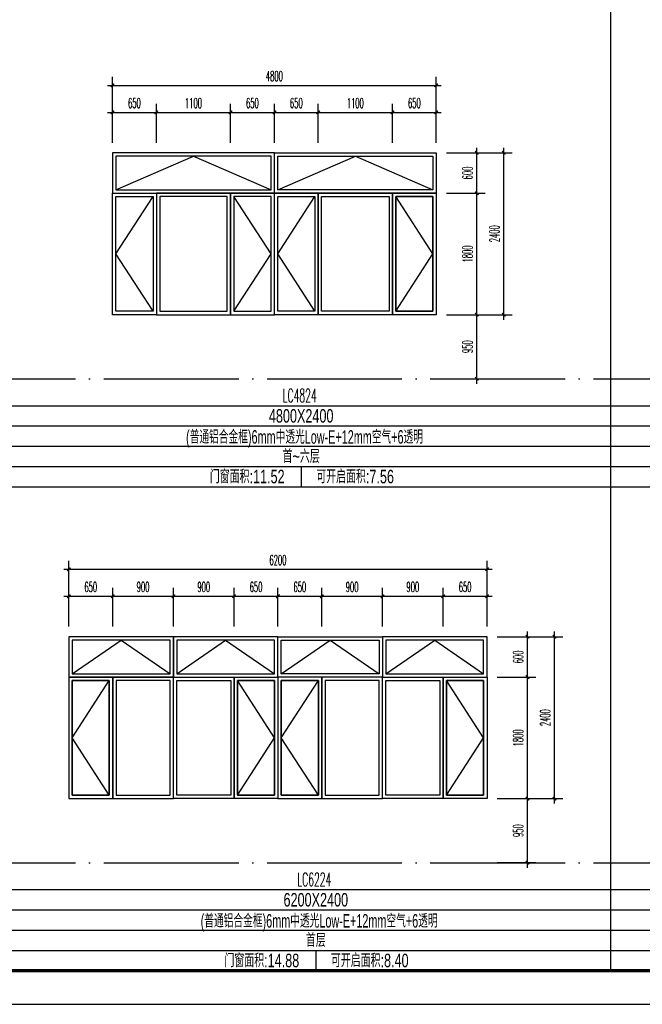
# Model space of a CAD drawing. Extents: x 1779708 to 7299578, y -1121471 to 88434.
# Tile 875 of 1056: x 6622236 to 6631467, y -973850 to -959251. Entities that reach past the tile are written whole.
import ezdxf
from ezdxf.enums import TextEntityAlignment as Align

# ---------------------------------------------------------------- set-up
doc = ezdxf.new("R2010")
doc.units = 0
doc.header["$LTSCALE"] = 1000
doc.header["$MEASUREMENT"] = 0
doc.linetypes.add('DOTE', pattern=[2.42, 2, -0.2, 0.02, -0.2])
doc.layers.get('0').update_dxf_attribs({"linetype": 'CONTINUOUS'})
doc.layers.get('Defpoints').update_dxf_attribs({"linetype": 'CONTINUOUS'})
for name, color, linetype in [('DOTE', 1, 'DOTE'), ('NONE', 7, 'CONTINUOUS'), ('PUB_DIM', 3, 'CONTINUOUS'), ('PUB_TAB', 7, 'CONTINUOUS'), ('PUB_TEXT', 7, 'CONTINUOUS'), ('PUB_TITLE', 4, 'CONTINUOUS'), ('WINDOW', 2, 'CONTINUOUS'), ('可见线', 6, 'CONTINUOUS'), ('立面细线', 114, 'CONTINUOUS')]:
    doc.layers.add(name, color=color, linetype=linetype)
doc.styles.add('_TCH_DIM_T3', font='SIMPLEX.shx', dxfattribs={"width": 0.494118, "bigfont": 'GBCBIG.shx'})
doc.styles.add('dim_font', font='SIMPLEX.shx', dxfattribs={"width": 0.8})
doc.styles.add('华正字体', font='huazheng.shx', dxfattribs={"width": 0.7, "bigfont": 'hztxt.shx'})
doc.dimstyles.new('_TCH_ARCH&&50', dxfattribs={"dimtxt": 148.75, "dimasz": 50, "dimexe": 125, "dimexo": 150, "dimgap": 63.125, "dimtad": 1, "dimdec": 0, "dimzin": 0, "dimdsep": 46, "dimtxsty": '_TCH_DIM_T3', "dimblk": 'ARCHTICK', "dimcen": 0.09, "dimdle": 75, "dimclrt": 7, "dimazin": 2, "dimtfac": 1, "dimtdec": 0, "dimtix": 1, "dimtmove": 2, "dimatfit": 3, "dimfxl": 250, "dimtolj": 1, "dimtzin": 0, "dimarcsym": 0})

# ---------------------------------------------------------------- blocks, each defined once
blk = doc.blocks.new('A$C3D8761CE')
at = {"layer": 'PUB_TITLE'}
blk.add_lwpolyline([(0, 0), (84100, 0), (84100, 59400), (0, 59400)], close=True, dxfattribs=at)
at = {"layer": 'PUB_TITLE', "const_width": 100}
blk.add_lwpolyline([(2500, 1000), (83100, 1000), (83100, 58400), (2500, 58400)], close=True, dxfattribs=at)
blk = doc.blocks.new('_ArchTick')
at = {"color": 0, "linetype": 'ByBlock', "const_width": 0.4}
blk.add_lwpolyline([(-0.5, -0.5), (0.5, 0.5)], dxfattribs=at)
blk = doc.blocks.new('*D3230')
at = {"layer": 'Defpoints', "color": 0, "transparency": 16777216}
for p in [(6629165, -968400), (6629765, -968400), (6629165, -969000)]:
    blk.add_point(p, dxfattribs=at)
at = {"layer": 'PUB_DIM', "color": 0, "lineweight": -2, "transparency": 16777216}
for p, q in [((6629765, -969075), (6629765, -968325)), ((6629315, -968400), (6629890, -968400)), ((6629315, -969000), (6629890, -969000))]:
    blk.add_line(p, q, dxfattribs=at)
at = {"layer": 'PUB_DIM', "color": 0, "lineweight": -2, "transparency": 16777216, "xscale": 50, "yscale": 50, "zscale": 50}
for p, rotation in [((6629765, -968400), 90), ((6629765, -969000), 270)]:
    blk.add_blockref('_ArchTick', p, dxfattribs=dict(at, rotation=rotation))
at = {"layer": 'PUB_DIM', "color": 7, "transparency": 16777216, "insert": (6629627, -968700), "char_height": 148.8, "attachment_point": 5, "rotation": 90, "style": '_TCH_DIM_T3'}
blk.add_mtext('\\A1;600', dxfattribs=at)
blk = doc.blocks.new('*D3231')
at = {"layer": 'Defpoints', "color": 0, "transparency": 16777216}
for p in [(6629165, -969000), (6629765, -969000), (6629165, -970800)]:
    blk.add_point(p, dxfattribs=at)
at = {"layer": 'PUB_DIM', "color": 0, "lineweight": -2, "transparency": 16777216}
for p, q in [((6629315, -969000), (6629890, -969000)), ((6629765, -970875), (6629765, -968925)), ((6629315, -970800), (6629890, -970800))]:
    blk.add_line(p, q, dxfattribs=at)
at = {"layer": 'PUB_DIM', "color": 0, "lineweight": -2, "transparency": 16777216, "xscale": 50, "yscale": 50, "zscale": 50}
for p, rotation in [((6629765, -969000), 90), ((6629765, -970800), 270)]:
    blk.add_blockref('_ArchTick', p, dxfattribs=dict(at, rotation=rotation))
at = {"layer": 'PUB_DIM', "color": 7, "transparency": 16777216, "insert": (6629627, -969900), "char_height": 148.8, "attachment_point": 5, "rotation": 90, "style": '_TCH_DIM_T3'}
blk.add_mtext('\\A1;1800', dxfattribs=at)
blk = doc.blocks.new('*D3232')
at = {"layer": 'Defpoints', "color": 0, "transparency": 16777216}
for p in [(6629165, -970800), (6629765, -970800), (6629165, -971750)]:
    blk.add_point(p, dxfattribs=at)
at = {"layer": 'PUB_DIM', "color": 0, "lineweight": -2, "transparency": 16777216}
for p, q in [((6629315, -970800), (6629890, -970800)), ((6629765, -971825), (6629765, -970725)), ((6629315, -971750), (6629890, -971750))]:
    blk.add_line(p, q, dxfattribs=at)
at = {"layer": 'PUB_DIM', "color": 0, "lineweight": -2, "transparency": 16777216, "xscale": 50, "yscale": 50, "zscale": 50}
for p, rotation in [((6629765, -970800), 90), ((6629765, -971750), 270)]:
    blk.add_blockref('_ArchTick', p, dxfattribs=dict(at, rotation=rotation))
at = {"layer": 'PUB_DIM', "color": 7, "transparency": 16777216, "insert": (6629627, -971275), "char_height": 148.8, "attachment_point": 5, "rotation": 90, "style": '_TCH_DIM_T3'}
blk.add_mtext('\\A1;950', dxfattribs=at)
blk = doc.blocks.new('*D3233')
at = {"layer": 'Defpoints', "color": 0, "transparency": 16777216}
for p in [(6623615, -967800), (6622965, -968400), (6623615, -968400)]:
    blk.add_point(p, dxfattribs=at)
at = {"layer": 'PUB_DIM', "color": 0, "lineweight": -2, "transparency": 16777216}
for p, q in [((6622965, -968250), (6622965, -967675)), ((6623615, -968250), (6623615, -967675)), ((6622890, -967800), (6623690, -967800))]:
    blk.add_line(p, q, dxfattribs=at)
at = {"layer": 'PUB_DIM', "color": 0, "lineweight": -2, "transparency": 16777216, "xscale": 50, "yscale": 50, "zscale": 50, "rotation": 180}
blk.add_blockref('_ArchTick', (6622965, -967800), dxfattribs=at)
at = {"layer": 'PUB_DIM', "color": 0, "lineweight": -2, "transparency": 16777216, "xscale": 50, "yscale": 50, "zscale": 50}
blk.add_blockref('_ArchTick', (6623615, -967800), dxfattribs=at)
at = {"layer": 'PUB_DIM', "color": 7, "transparency": 16777216, "insert": (6623290, -967662), "char_height": 148.8, "attachment_point": 5, "style": '_TCH_DIM_T3'}
blk.add_mtext('\\A1;650', dxfattribs=at)
blk = doc.blocks.new('*D3234')
at = {"layer": 'Defpoints', "color": 0, "transparency": 16777216}
for p in [(6624515, -967800), (6623615, -968400), (6624515, -968400)]:
    blk.add_point(p, dxfattribs=at)
at = {"layer": 'PUB_DIM', "color": 0, "lineweight": -2, "transparency": 16777216}
for p, q in [((6623615, -968250), (6623615, -967675)), ((6624515, -968250), (6624515, -967675)), ((6623540, -967800), (6624590, -967800))]:
    blk.add_line(p, q, dxfattribs=at)
at = {"layer": 'PUB_DIM', "color": 0, "lineweight": -2, "transparency": 16777216, "xscale": 50, "yscale": 50, "zscale": 50, "rotation": 180}
blk.add_blockref('_ArchTick', (6623615, -967800), dxfattribs=at)
at = {"layer": 'PUB_DIM', "color": 0, "lineweight": -2, "transparency": 16777216, "xscale": 50, "yscale": 50, "zscale": 50}
blk.add_blockref('_ArchTick', (6624515, -967800), dxfattribs=at)
at = {"layer": 'PUB_DIM', "color": 7, "transparency": 16777216, "insert": (6624065, -967662), "char_height": 148.8, "attachment_point": 5, "style": '_TCH_DIM_T3'}
blk.add_mtext('\\A1;900', dxfattribs=at)
blk = doc.blocks.new('*D3235')
at = {"layer": 'Defpoints', "color": 0, "transparency": 16777216}
for p in [(6625415, -967800), (6624515, -968400), (6625415, -968400)]:
    blk.add_point(p, dxfattribs=at)
at = {"layer": 'PUB_DIM', "color": 0, "lineweight": -2, "transparency": 16777216}
for p, q in [((6624515, -968250), (6624515, -967675)), ((6625415, -968250), (6625415, -967675)), ((6624440, -967800), (6625490, -967800))]:
    blk.add_line(p, q, dxfattribs=at)
at = {"layer": 'PUB_DIM', "color": 0, "lineweight": -2, "transparency": 16777216, "xscale": 50, "yscale": 50, "zscale": 50, "rotation": 180}
blk.add_blockref('_ArchTick', (6624515, -967800), dxfattribs=at)
at = {"layer": 'PUB_DIM', "color": 0, "lineweight": -2, "transparency": 16777216, "xscale": 50, "yscale": 50, "zscale": 50}
blk.add_blockref('_ArchTick', (6625415, -967800), dxfattribs=at)
at = {"layer": 'PUB_DIM', "color": 7, "transparency": 16777216, "insert": (6624965, -967662), "char_height": 148.8, "attachment_point": 5, "style": '_TCH_DIM_T3'}
blk.add_mtext('\\A1;900', dxfattribs=at)
blk = doc.blocks.new('*D3236')
at = {"layer": 'Defpoints', "color": 0, "transparency": 16777216}
for p in [(6626065, -967800), (6625415, -968400), (6626065, -968400)]:
    blk.add_point(p, dxfattribs=at)
at = {"layer": 'PUB_DIM', "color": 0, "lineweight": -2, "transparency": 16777216}
for p, q in [((6625415, -968250), (6625415, -967675)), ((6626065, -968250), (6626065, -967675)), ((6625340, -967800), (6626140, -967800))]:
    blk.add_line(p, q, dxfattribs=at)
at = {"layer": 'PUB_DIM', "color": 0, "lineweight": -2, "transparency": 16777216, "xscale": 50, "yscale": 50, "zscale": 50, "rotation": 180}
blk.add_blockref('_ArchTick', (6625415, -967800), dxfattribs=at)
at = {"layer": 'PUB_DIM', "color": 0, "lineweight": -2, "transparency": 16777216, "xscale": 50, "yscale": 50, "zscale": 50}
blk.add_blockref('_ArchTick', (6626065, -967800), dxfattribs=at)
at = {"layer": 'PUB_DIM', "color": 7, "transparency": 16777216, "insert": (6625740, -967662), "char_height": 148.8, "attachment_point": 5, "style": '_TCH_DIM_T3'}
blk.add_mtext('\\A1;650', dxfattribs=at)
blk = doc.blocks.new('*D3237')
at = {"layer": 'Defpoints', "color": 0, "transparency": 16777216}
for p in [(6626715, -967800), (6626065, -968400), (6626715, -968400)]:
    blk.add_point(p, dxfattribs=at)
at = {"layer": 'PUB_DIM', "color": 0, "lineweight": -2, "transparency": 16777216}
for p, q in [((6626065, -968250), (6626065, -967675)), ((6626715, -968250), (6626715, -967675)), ((6625990, -967800), (6626790, -967800))]:
    blk.add_line(p, q, dxfattribs=at)
at = {"layer": 'PUB_DIM', "color": 0, "lineweight": -2, "transparency": 16777216, "xscale": 50, "yscale": 50, "zscale": 50, "rotation": 180}
blk.add_blockref('_ArchTick', (6626065, -967800), dxfattribs=at)
at = {"layer": 'PUB_DIM', "color": 0, "lineweight": -2, "transparency": 16777216, "xscale": 50, "yscale": 50, "zscale": 50}
blk.add_blockref('_ArchTick', (6626715, -967800), dxfattribs=at)
at = {"layer": 'PUB_DIM', "color": 7, "transparency": 16777216, "insert": (6626390, -967662), "char_height": 148.8, "attachment_point": 5, "style": '_TCH_DIM_T3'}
blk.add_mtext('\\A1;650', dxfattribs=at)
blk = doc.blocks.new('*D3238')
at = {"layer": 'Defpoints', "color": 0, "transparency": 16777216}
for p in [(6627615, -967800), (6626715, -968400), (6627615, -968400)]:
    blk.add_point(p, dxfattribs=at)
at = {"layer": 'PUB_DIM', "color": 0, "lineweight": -2, "transparency": 16777216}
for p, q in [((6626715, -968250), (6626715, -967675)), ((6627615, -968250), (6627615, -967675)), ((6626640, -967800), (6627690, -967800))]:
    blk.add_line(p, q, dxfattribs=at)
at = {"layer": 'PUB_DIM', "color": 0, "lineweight": -2, "transparency": 16777216, "xscale": 50, "yscale": 50, "zscale": 50, "rotation": 180}
blk.add_blockref('_ArchTick', (6626715, -967800), dxfattribs=at)
at = {"layer": 'PUB_DIM', "color": 0, "lineweight": -2, "transparency": 16777216, "xscale": 50, "yscale": 50, "zscale": 50}
blk.add_blockref('_ArchTick', (6627615, -967800), dxfattribs=at)
at = {"layer": 'PUB_DIM', "color": 7, "transparency": 16777216, "insert": (6627165, -967662), "char_height": 148.8, "attachment_point": 5, "style": '_TCH_DIM_T3'}
blk.add_mtext('\\A1;900', dxfattribs=at)
blk = doc.blocks.new('*D3239')
at = {"layer": 'Defpoints', "color": 0, "transparency": 16777216}
for p in [(6628515, -967800), (6627615, -968400), (6628515, -968400)]:
    blk.add_point(p, dxfattribs=at)
at = {"layer": 'PUB_DIM', "color": 0, "lineweight": -2, "transparency": 16777216}
for p, q in [((6627615, -968250), (6627615, -967675)), ((6628515, -968250), (6628515, -967675)), ((6627540, -967800), (6628590, -967800))]:
    blk.add_line(p, q, dxfattribs=at)
at = {"layer": 'PUB_DIM', "color": 0, "lineweight": -2, "transparency": 16777216, "xscale": 50, "yscale": 50, "zscale": 50, "rotation": 180}
blk.add_blockref('_ArchTick', (6627615, -967800), dxfattribs=at)
at = {"layer": 'PUB_DIM', "color": 0, "lineweight": -2, "transparency": 16777216, "xscale": 50, "yscale": 50, "zscale": 50}
blk.add_blockref('_ArchTick', (6628515, -967800), dxfattribs=at)
at = {"layer": 'PUB_DIM', "color": 7, "transparency": 16777216, "insert": (6628065, -967662), "char_height": 148.8, "attachment_point": 5, "style": '_TCH_DIM_T3'}
blk.add_mtext('\\A1;900', dxfattribs=at)
blk = doc.blocks.new('*D3240')
at = {"layer": 'Defpoints', "color": 0, "transparency": 16777216}
for p in [(6629165, -967800), (6628515, -968400), (6629165, -968400)]:
    blk.add_point(p, dxfattribs=at)
at = {"layer": 'PUB_DIM', "color": 0, "lineweight": -2, "transparency": 16777216}
for p, q in [((6628515, -968250), (6628515, -967675)), ((6629165, -968250), (6629165, -967675)), ((6628440, -967800), (6629240, -967800))]:
    blk.add_line(p, q, dxfattribs=at)
at = {"layer": 'PUB_DIM', "color": 0, "lineweight": -2, "transparency": 16777216, "xscale": 50, "yscale": 50, "zscale": 50, "rotation": 180}
blk.add_blockref('_ArchTick', (6628515, -967800), dxfattribs=at)
at = {"layer": 'PUB_DIM', "color": 0, "lineweight": -2, "transparency": 16777216, "xscale": 50, "yscale": 50, "zscale": 50}
blk.add_blockref('_ArchTick', (6629165, -967800), dxfattribs=at)
at = {"layer": 'PUB_DIM', "color": 7, "transparency": 16777216, "insert": (6628840, -967662), "char_height": 148.8, "attachment_point": 5, "style": '_TCH_DIM_T3'}
blk.add_mtext('\\A1;650', dxfattribs=at)
blk = doc.blocks.new('*D3241')
at = {"layer": 'Defpoints', "color": 0, "transparency": 16777216}
for p in [(6629165, -967400), (6622965, -968250), (6629165, -968250)]:
    blk.add_point(p, dxfattribs=at)
at = {"layer": 'PUB_DIM', "color": 0, "lineweight": -2, "transparency": 16777216}
for p, q in [((6622965, -968100), (6622965, -967275)), ((6629165, -968100), (6629165, -967275)), ((6622890, -967400), (6629240, -967400))]:
    blk.add_line(p, q, dxfattribs=at)
at = {"layer": 'PUB_DIM', "color": 0, "lineweight": -2, "transparency": 16777216, "xscale": 50, "yscale": 50, "zscale": 50, "rotation": 180}
blk.add_blockref('_ArchTick', (6622965, -967400), dxfattribs=at)
at = {"layer": 'PUB_DIM', "color": 0, "lineweight": -2, "transparency": 16777216, "xscale": 50, "yscale": 50, "zscale": 50}
blk.add_blockref('_ArchTick', (6629165, -967400), dxfattribs=at)
at = {"layer": 'PUB_DIM', "color": 7, "transparency": 16777216, "insert": (6626065, -967263), "char_height": 148.8, "attachment_point": 5, "style": '_TCH_DIM_T3'}
blk.add_mtext('\\A1;6200', dxfattribs=at)
blk = doc.blocks.new('*D3242')
at = {"layer": 'Defpoints', "color": 0, "transparency": 16777216}
for p in [(6629315, -968400), (6630165, -968400), (6629315, -970800)]:
    blk.add_point(p, dxfattribs=at)
at = {"layer": 'PUB_DIM', "color": 0, "lineweight": -2, "transparency": 16777216}
for p, q in [((6630165, -970875), (6630165, -968325)), ((6629465, -968400), (6630290, -968400)), ((6629465, -970800), (6630290, -970800))]:
    blk.add_line(p, q, dxfattribs=at)
at = {"layer": 'PUB_DIM', "color": 0, "lineweight": -2, "transparency": 16777216, "xscale": 50, "yscale": 50, "zscale": 50}
for p, rotation in [((6630165, -968400), 90), ((6630165, -970800), 270)]:
    blk.add_blockref('_ArchTick', p, dxfattribs=dict(at, rotation=rotation))
at = {"layer": 'PUB_DIM', "color": 7, "transparency": 16777216, "insert": (6630028, -969600), "char_height": 148.8, "attachment_point": 5, "rotation": 90, "style": '_TCH_DIM_T3'}
blk.add_mtext('\\A1;2400', dxfattribs=at)
blk = doc.blocks.new('*D3417')
at = {"layer": 'Defpoints', "color": 0, "transparency": 16777216}
for p in [(6628412, -961225), (6629013, -961225), (6628412, -961825)]:
    blk.add_point(p, dxfattribs=at)
at = {"layer": 'PUB_DIM', "color": 0, "lineweight": -2, "transparency": 16777216}
for p, q in [((6629013, -961900), (6629013, -961150)), ((6628562, -961225), (6629138, -961225)), ((6628562, -961825), (6629138, -961825))]:
    blk.add_line(p, q, dxfattribs=at)
at = {"layer": 'PUB_DIM', "color": 0, "lineweight": -2, "transparency": 16777216, "xscale": 50, "yscale": 50, "zscale": 50}
for p, rotation in [((6629013, -961225), 90), ((6629013, -961825), 270)]:
    blk.add_blockref('_ArchTick', p, dxfattribs=dict(at, rotation=rotation))
at = {"layer": 'PUB_DIM', "color": 7, "transparency": 16777216, "insert": (6628875, -961525), "char_height": 148.8, "attachment_point": 5, "rotation": 90, "style": '_TCH_DIM_T3'}
blk.add_mtext('\\A1;600', dxfattribs=at)
blk = doc.blocks.new('*D3418')
at = {"layer": 'Defpoints', "color": 0, "transparency": 16777216}
for p in [(6628412, -961825), (6629013, -961825), (6628412, -963625)]:
    blk.add_point(p, dxfattribs=at)
at = {"layer": 'PUB_DIM', "color": 0, "lineweight": -2, "transparency": 16777216}
for p, q in [((6629013, -963700), (6629013, -961750)), ((6628562, -961825), (6629138, -961825)), ((6628562, -963625), (6629138, -963625))]:
    blk.add_line(p, q, dxfattribs=at)
at = {"layer": 'PUB_DIM', "color": 0, "lineweight": -2, "transparency": 16777216, "xscale": 50, "yscale": 50, "zscale": 50}
for p, rotation in [((6629013, -961825), 90), ((6629013, -963625), 270)]:
    blk.add_blockref('_ArchTick', p, dxfattribs=dict(at, rotation=rotation))
at = {"layer": 'PUB_DIM', "color": 7, "transparency": 16777216, "insert": (6628875, -962725), "char_height": 148.8, "attachment_point": 5, "rotation": 90, "style": '_TCH_DIM_T3'}
blk.add_mtext('\\A1;1800', dxfattribs=at)
blk = doc.blocks.new('*D3419')
at = {"layer": 'Defpoints', "color": 0, "transparency": 16777216}
for p in [(6628412, -963625), (6629013, -963625), (6628412, -964575)]:
    blk.add_point(p, dxfattribs=at)
at = {"layer": 'PUB_DIM', "color": 0, "lineweight": -2, "transparency": 16777216}
for p, q in [((6628562, -963625), (6629138, -963625)), ((6629013, -964650), (6629013, -963550)), ((6628562, -964575), (6629138, -964575))]:
    blk.add_line(p, q, dxfattribs=at)
at = {"layer": 'PUB_DIM', "color": 0, "lineweight": -2, "transparency": 16777216, "xscale": 50, "yscale": 50, "zscale": 50}
for p, rotation in [((6629013, -963625), 90), ((6629013, -964575), 270)]:
    blk.add_blockref('_ArchTick', p, dxfattribs=dict(at, rotation=rotation))
at = {"layer": 'PUB_DIM', "color": 7, "transparency": 16777216, "insert": (6628875, -964100), "char_height": 148.8, "attachment_point": 5, "rotation": 90, "style": '_TCH_DIM_T3'}
blk.add_mtext('\\A1;950', dxfattribs=at)
blk = doc.blocks.new('*D3420')
at = {"layer": 'Defpoints', "color": 0, "transparency": 16777216}
for p in [(6624262, -960625), (6623612, -961225), (6624262, -961225)]:
    blk.add_point(p, dxfattribs=at)
at = {"layer": 'PUB_DIM', "color": 0, "lineweight": -2, "transparency": 16777216}
for p, q in [((6623612, -961075), (6623612, -960500)), ((6624262, -961075), (6624262, -960500)), ((6623537, -960625), (6624337, -960625))]:
    blk.add_line(p, q, dxfattribs=at)
at = {"layer": 'PUB_DIM', "color": 0, "lineweight": -2, "transparency": 16777216, "xscale": 50, "yscale": 50, "zscale": 50, "rotation": 180}
blk.add_blockref('_ArchTick', (6623612, -960625), dxfattribs=at)
at = {"layer": 'PUB_DIM', "color": 0, "lineweight": -2, "transparency": 16777216, "xscale": 50, "yscale": 50, "zscale": 50}
blk.add_blockref('_ArchTick', (6624262, -960625), dxfattribs=at)
at = {"layer": 'PUB_DIM', "color": 7, "transparency": 16777216, "insert": (6623937, -960487), "char_height": 148.8, "attachment_point": 5, "style": '_TCH_DIM_T3'}
blk.add_mtext('\\A1;650', dxfattribs=at)
blk = doc.blocks.new('*D3421')
at = {"layer": 'Defpoints', "color": 0, "transparency": 16777216}
for p in [(6625362, -960625), (6624262, -961225), (6625362, -961225)]:
    blk.add_point(p, dxfattribs=at)
at = {"layer": 'PUB_DIM', "color": 0, "lineweight": -2, "transparency": 16777216}
for p, q in [((6624262, -961075), (6624262, -960500)), ((6625362, -961075), (6625362, -960500)), ((6624187, -960625), (6625437, -960625))]:
    blk.add_line(p, q, dxfattribs=at)
at = {"layer": 'PUB_DIM', "color": 0, "lineweight": -2, "transparency": 16777216, "xscale": 50, "yscale": 50, "zscale": 50, "rotation": 180}
blk.add_blockref('_ArchTick', (6624262, -960625), dxfattribs=at)
at = {"layer": 'PUB_DIM', "color": 0, "lineweight": -2, "transparency": 16777216, "xscale": 50, "yscale": 50, "zscale": 50}
blk.add_blockref('_ArchTick', (6625362, -960625), dxfattribs=at)
at = {"layer": 'PUB_DIM', "color": 7, "transparency": 16777216, "insert": (6624812, -960487), "char_height": 148.8, "attachment_point": 5, "style": '_TCH_DIM_T3'}
blk.add_mtext('\\A1;1100', dxfattribs=at)
blk = doc.blocks.new('*D3422')
at = {"layer": 'Defpoints', "color": 0, "transparency": 16777216}
for p in [(6626012, -960625), (6625362, -961225), (6626012, -961225)]:
    blk.add_point(p, dxfattribs=at)
at = {"layer": 'PUB_DIM', "color": 0, "lineweight": -2, "transparency": 16777216}
for p, q in [((6625362, -961075), (6625362, -960500)), ((6626012, -961075), (6626012, -960500)), ((6625287, -960625), (6626087, -960625))]:
    blk.add_line(p, q, dxfattribs=at)
at = {"layer": 'PUB_DIM', "color": 0, "lineweight": -2, "transparency": 16777216, "xscale": 50, "yscale": 50, "zscale": 50, "rotation": 180}
blk.add_blockref('_ArchTick', (6625362, -960625), dxfattribs=at)
at = {"layer": 'PUB_DIM', "color": 0, "lineweight": -2, "transparency": 16777216, "xscale": 50, "yscale": 50, "zscale": 50}
blk.add_blockref('_ArchTick', (6626012, -960625), dxfattribs=at)
at = {"layer": 'PUB_DIM', "color": 7, "transparency": 16777216, "insert": (6625687, -960487), "char_height": 148.8, "attachment_point": 5, "style": '_TCH_DIM_T3'}
blk.add_mtext('\\A1;650', dxfattribs=at)
blk = doc.blocks.new('*D3423')
at = {"layer": 'Defpoints', "color": 0, "transparency": 16777216}
for p in [(6626662, -960625), (6626012, -961225), (6626662, -961225)]:
    blk.add_point(p, dxfattribs=at)
at = {"layer": 'PUB_DIM', "color": 0, "lineweight": -2, "transparency": 16777216}
for p, q in [((6626012, -961075), (6626012, -960500)), ((6626662, -961075), (6626662, -960500)), ((6625937, -960625), (6626737, -960625))]:
    blk.add_line(p, q, dxfattribs=at)
at = {"layer": 'PUB_DIM', "color": 0, "lineweight": -2, "transparency": 16777216, "xscale": 50, "yscale": 50, "zscale": 50, "rotation": 180}
blk.add_blockref('_ArchTick', (6626012, -960625), dxfattribs=at)
at = {"layer": 'PUB_DIM', "color": 0, "lineweight": -2, "transparency": 16777216, "xscale": 50, "yscale": 50, "zscale": 50}
blk.add_blockref('_ArchTick', (6626662, -960625), dxfattribs=at)
at = {"layer": 'PUB_DIM', "color": 7, "transparency": 16777216, "insert": (6626337, -960487), "char_height": 148.8, "attachment_point": 5, "style": '_TCH_DIM_T3'}
blk.add_mtext('\\A1;650', dxfattribs=at)
blk = doc.blocks.new('*D3424')
at = {"layer": 'Defpoints', "color": 0, "transparency": 16777216}
for p in [(6627762, -960625), (6626662, -961225), (6627762, -961225)]:
    blk.add_point(p, dxfattribs=at)
at = {"layer": 'PUB_DIM', "color": 0, "lineweight": -2, "transparency": 16777216}
for p, q in [((6626662, -961075), (6626662, -960500)), ((6627762, -961075), (6627762, -960500)), ((6626587, -960625), (6627837, -960625))]:
    blk.add_line(p, q, dxfattribs=at)
at = {"layer": 'PUB_DIM', "color": 0, "lineweight": -2, "transparency": 16777216, "xscale": 50, "yscale": 50, "zscale": 50, "rotation": 180}
blk.add_blockref('_ArchTick', (6626662, -960625), dxfattribs=at)
at = {"layer": 'PUB_DIM', "color": 0, "lineweight": -2, "transparency": 16777216, "xscale": 50, "yscale": 50, "zscale": 50}
blk.add_blockref('_ArchTick', (6627762, -960625), dxfattribs=at)
at = {"layer": 'PUB_DIM', "color": 7, "transparency": 16777216, "insert": (6627212, -960487), "char_height": 148.8, "attachment_point": 5, "style": '_TCH_DIM_T3'}
blk.add_mtext('\\A1;1100', dxfattribs=at)
blk = doc.blocks.new('*D3425')
at = {"layer": 'Defpoints', "color": 0, "transparency": 16777216}
for p in [(6628412, -960625), (6627762, -961225), (6628412, -961225)]:
    blk.add_point(p, dxfattribs=at)
at = {"layer": 'PUB_DIM', "color": 0, "lineweight": -2, "transparency": 16777216}
for p, q in [((6627762, -961075), (6627762, -960500)), ((6628412, -961075), (6628412, -960500)), ((6627687, -960625), (6628487, -960625))]:
    blk.add_line(p, q, dxfattribs=at)
at = {"layer": 'PUB_DIM', "color": 0, "lineweight": -2, "transparency": 16777216, "xscale": 50, "yscale": 50, "zscale": 50, "rotation": 180}
blk.add_blockref('_ArchTick', (6627762, -960625), dxfattribs=at)
at = {"layer": 'PUB_DIM', "color": 0, "lineweight": -2, "transparency": 16777216, "xscale": 50, "yscale": 50, "zscale": 50}
blk.add_blockref('_ArchTick', (6628412, -960625), dxfattribs=at)
at = {"layer": 'PUB_DIM', "color": 7, "transparency": 16777216, "insert": (6628087, -960487), "char_height": 148.8, "attachment_point": 5, "style": '_TCH_DIM_T3'}
blk.add_mtext('\\A1;650', dxfattribs=at)
blk = doc.blocks.new('*D3426')
at = {"layer": 'Defpoints', "color": 0, "transparency": 16777216}
for p in [(6628412, -960225), (6623612, -961075), (6628412, -961075)]:
    blk.add_point(p, dxfattribs=at)
at = {"layer": 'PUB_DIM', "color": 0, "lineweight": -2, "transparency": 16777216}
for p, q in [((6623612, -960925), (6623612, -960100)), ((6628412, -960925), (6628412, -960100)), ((6623537, -960225), (6628487, -960225))]:
    blk.add_line(p, q, dxfattribs=at)
at = {"layer": 'PUB_DIM', "color": 0, "lineweight": -2, "transparency": 16777216, "xscale": 50, "yscale": 50, "zscale": 50, "rotation": 180}
blk.add_blockref('_ArchTick', (6623612, -960225), dxfattribs=at)
at = {"layer": 'PUB_DIM', "color": 0, "lineweight": -2, "transparency": 16777216, "xscale": 50, "yscale": 50, "zscale": 50}
blk.add_blockref('_ArchTick', (6628412, -960225), dxfattribs=at)
at = {"layer": 'PUB_DIM', "color": 7, "transparency": 16777216, "insert": (6626012, -960088), "char_height": 148.8, "attachment_point": 5, "style": '_TCH_DIM_T3'}
blk.add_mtext('\\A1;4800', dxfattribs=at)
blk = doc.blocks.new('*D3427')
at = {"layer": 'Defpoints', "color": 0, "transparency": 16777216}
for p in [(6628562, -961225), (6629413, -961225), (6628562, -963625)]:
    blk.add_point(p, dxfattribs=at)
at = {"layer": 'PUB_DIM', "color": 0, "lineweight": -2, "transparency": 16777216}
for p, q in [((6629413, -963700), (6629413, -961150)), ((6628712, -961225), (6629538, -961225)), ((6628712, -963625), (6629538, -963625))]:
    blk.add_line(p, q, dxfattribs=at)
at = {"layer": 'PUB_DIM', "color": 0, "lineweight": -2, "transparency": 16777216, "xscale": 50, "yscale": 50, "zscale": 50}
for p, rotation in [((6629413, -961225), 90), ((6629413, -963625), 270)]:
    blk.add_blockref('_ArchTick', p, dxfattribs=dict(at, rotation=rotation))
at = {"layer": 'PUB_DIM', "color": 7, "transparency": 16777216, "insert": (6629275, -962425), "char_height": 148.8, "attachment_point": 5, "rotation": 90, "style": '_TCH_DIM_T3'}
blk.add_mtext('\\A1;2400', dxfattribs=at)

msp = doc.modelspace()

# ---------------------------------------------------------------- linework, layer by layer
at = {"layer": 'DOTE'}
for p, q in [((6604123.1, -964575.2), (6640023.1, -964575.2)), ((6604123.1, -971750.2), (6640023.1, -971750.2))]:
    msp.add_line(p, q, dxfattribs=at)
at = {"layer": 'PUB_TAB'}
for p, q in [((6630995.8, -959000.2), (6630995.8, -973350.2)), ((6603223.1, -964975.2), (6640023.1, -964975.2)), ((6603223.1, -965275.2), (6640023.1, -965275.2)), ((6603223.1, -965575.2), (6640023.1, -965575.2)), ((6603223.1, -965875.2), (6640023.1, -965875.2)), ((6626409.3, -965875.2), (6626409.3, -966175.2)), ((6603223.1, -966175.2), (6640023.1, -966175.2)), ((6603223.1, -972150.2), (6640023.1, -972150.2)), ((6603223.1, -972450.2), (6640023.1, -972450.2)), ((6603223.1, -972750.2), (6640023.1, -972750.2)), ((6603223.1, -973050.2), (6640023.1, -973050.2)), ((6626626.3, -973050.2), (6626626.3, -973350.2)), ((6603223.1, -973350.2), (6640023.1, -973350.2)), ((6603223.1, -973350.2), (6640023.1, -973350.2))]:
    msp.add_line(p, q, dxfattribs=at)
at = {"layer": 'WINDOW'}
for points in [[(6623612.4, -961825.2), (6626012.4, -961825.2), (6626012.4, -961225.2), (6623612.4, -961225.2)], [(6626012.4, -961225.2), (6628412.4, -961225.2), (6628412.4, -961825.2), (6626012.4, -961825.2)], [(6624262.4, -963625.2), (6623612.4, -963625.2), (6623612.4, -961825.2), (6624262.4, -961825.2)], [(6624262.4, -963625.2), (6625362.4, -963625.2), (6625362.4, -961825.2), (6624262.4, -961825.2)], [(6625362.4, -963625.2), (6626012.4, -963625.2), (6626012.4, -961825.2), (6625362.4, -961825.2)], [(6626662.4, -963625.2), (6626012.4, -963625.2), (6626012.4, -961825.2), (6626662.4, -961825.2)], [(6627762.4, -963625.2), (6626662.4, -963625.2), (6626662.4, -961825.2), (6627762.4, -961825.2)], [(6627762.4, -961825.2), (6628412.4, -961825.2), (6628412.4, -963625.2), (6627762.4, -963625.2)], [(6622964.6, -969000.2), (6624514.6, -969000.2), (6624514.6, -968400.2), (6622964.6, -968400.2)], [(6624514.6, -969000.2), (6626064.6, -969000.2), (6626064.6, -968400.2), (6624514.6, -968400.2)], [(6626064.6, -968400.2), (6627614.6, -968400.2), (6627614.6, -969000.2), (6626064.6, -969000.2)], [(6627614.6, -969000.2), (6629164.6, -969000.2), (6629164.6, -968400.2), (6627614.6, -968400.2)], [(6622964.6, -970800.2), (6623614.6, -970800.2), (6623614.6, -969000.2), (6622964.6, -969000.2)], [(6623614.6, -970800.2), (6624514.6, -970800.2), (6624514.6, -969000.2), (6623614.6, -969000.2)], [(6625414.6, -970800.2), (6624514.6, -970800.2), (6624514.6, -969000.2), (6625414.6, -969000.2)], [(6626064.6, -970800.2), (6625414.6, -970800.2), (6625414.6, -969000.2), (6626064.6, -969000.2)], [(6626064.6, -970800.2), (6626714.6, -970800.2), (6626714.6, -969000.2), (6626064.6, -969000.2)], [(6626714.6, -970800.2), (6627614.6, -970800.2), (6627614.6, -969000.2), (6626714.6, -969000.2)], [(6628514.6, -970800.2), (6627614.6, -970800.2), (6627614.6, -969000.2), (6628514.6, -969000.2)], [(6629164.6, -970800.2), (6628514.6, -970800.2), (6628514.6, -969000.2), (6629164.6, -969000.2)]]:
    msp.add_lwpolyline(points, close=True, dxfattribs=at)
at = {"layer": '立面细线'}
for points in [[(6623662.4, -961775.2), (6625962.4, -961775.2), (6625962.4, -961275.2), (6623662.4, -961275.2)], [(6626062.4, -961275.2), (6628362.4, -961275.2), (6628362.4, -961775.2), (6626062.4, -961775.2)], [(6624212.4, -963575.2), (6623662.4, -963575.2), (6623662.4, -961875.2), (6624212.4, -961875.2)], [(6624312.4, -963575.2), (6625312.4, -963575.2), (6625312.4, -961875.2), (6624312.4, -961875.2)], [(6627712.4, -963575.2), (6626712.4, -963575.2), (6626712.4, -961875.2), (6627712.4, -961875.2)], [(6627812.4, -961875.2), (6628362.4, -961875.2), (6628362.4, -963575.2), (6627812.4, -963575.2)], [(6623014.6, -968950.2), (6624464.6, -968950.2), (6624464.6, -968450.2), (6623014.6, -968450.2)], [(6624564.6, -968950.2), (6626014.6, -968950.2), (6626014.6, -968450.2), (6624564.6, -968450.2)], [(6626114.6, -968450.2), (6627564.6, -968450.2), (6627564.6, -968950.2), (6626114.6, -968950.2)], [(6627664.6, -968950.2), (6629114.6, -968950.2), (6629114.6, -968450.2), (6627664.6, -968450.2)], [(6623014.6, -970750.2), (6623564.6, -970750.2), (6623564.6, -969050.2), (6623014.6, -969050.2)], [(6623664.6, -970750.2), (6624464.6, -970750.2), (6624464.6, -969050.2), (6623664.6, -969050.2)], [(6625364.6, -970750.2), (6624564.6, -970750.2), (6624564.6, -969050.2), (6625364.6, -969050.2)], [(6626014.6, -970750.2), (6625464.6, -970750.2), (6625464.6, -969050.2), (6626014.6, -969050.2)], [(6626114.6, -970750.2), (6626664.6, -970750.2), (6626664.6, -969050.2), (6626114.6, -969050.2)], [(6626764.6, -970750.2), (6627564.6, -970750.2), (6627564.6, -969050.2), (6626764.6, -969050.2)], [(6628464.6, -970750.2), (6627664.6, -970750.2), (6627664.6, -969050.2), (6628464.6, -969050.2)], [(6629114.6, -970750.2), (6628564.6, -970750.2), (6628564.6, -969050.2), (6629114.6, -969050.2)]]:
    msp.add_lwpolyline(points, close=True, dxfattribs=at)
for points in [[(6623662.4, -961775.2), (6624812.4, -961275.2), (6625962.4, -961775.2)], [(6626062.4, -961775.2), (6627212.4, -961275.2), (6628362.4, -961775.2)], [(6624212.4, -963575.2), (6623662.4, -963575.2), (6623662.4, -961875.2), (6624212.4, -961875.2), (6624212.4, -963575.2), (6623662.4, -962725.2), (6624212.4, -961875.2)], [(6625412.4, -963575.2), (6625962.4, -963575.2), (6625962.4, -961875.2), (6625412.4, -961875.2), (6625412.4, -963575.2), (6625962.4, -962725.2), (6625412.4, -961875.2)], [(6626612.4, -963575.2), (6626062.4, -963575.2), (6626062.4, -961875.2), (6626612.4, -961875.2), (6626612.4, -963575.2), (6626062.4, -962725.2), (6626612.4, -961875.2)], [(6627812.4, -963575.2), (6628362.4, -963575.2), (6628362.4, -961875.2), (6627812.4, -961875.2), (6627812.4, -963575.2), (6628362.4, -962725.2), (6627812.4, -961875.2)], [(6623014.6, -968950.2), (6623739.6, -968450.2), (6624464.6, -968950.2)], [(6624564.6, -968950.2), (6625289.6, -968450.2), (6626014.6, -968950.2)], [(6626114.6, -968950.2), (6626839.6, -968450.2), (6627564.6, -968950.2)], [(6627664.6, -968950.2), (6628389.6, -968450.2), (6629114.6, -968950.2)], [(6623564.6, -970750.2), (6623014.6, -970750.2), (6623014.6, -969050.2), (6623564.6, -969050.2), (6623564.6, -970750.2), (6623014.6, -969900.2), (6623564.6, -969050.2)], [(6625464.6, -970750.2), (6626014.6, -970750.2), (6626014.6, -969050.2), (6625464.6, -969050.2), (6625464.6, -970750.2), (6626014.6, -969900.2), (6625464.6, -969050.2)], [(6626664.6, -970750.2), (6626114.6, -970750.2), (6626114.6, -969050.2), (6626664.6, -969050.2), (6626664.6, -970750.2), (6626114.6, -969900.2), (6626664.6, -969050.2)], [(6628564.6, -970750.2), (6629114.6, -970750.2), (6629114.6, -969050.2), (6628564.6, -969050.2), (6628564.6, -970750.2), (6629114.6, -969900.2), (6628564.6, -969050.2)]]:
    msp.add_lwpolyline(points, dxfattribs=at)

# ---------------------------------------------------------------- block references
at = {"layer": '可见线', "xscale": 0.5, "yscale": 0.5, "zscale": 0.5}
msp.add_blockref('A$C3D8761CE', (6601973.1, -973850.2), dxfattribs=at)

# ---------------------------------------------------------------- texts
at = {"layer": 'NONE', "style": 'dim_font', "width": 0.5}
for s, p in [('LC4824', (6626133.8, -964924)), ('LC6224', (6626350.9, -972099))]:
    msp.add_text(s, height=200, dxfattribs=at).set_placement(p)
at = {"layer": 'PUB_TAB', "style": '华正字体', "width": 0.7}
for s, p in [('4800X2400', (6626409.3, -965225.2)), ('首~六层', (6626409.3, -965825.2)), ('门窗面积:11.52', (6625609.3, -966125.2)), ('可开启面积:7.56', (6627209.3, -966125.2)), ('6200X2400', (6626626.3, -972400.2)), ('首层', (6626626.3, -973000.2)), ('门窗面积:14.88', (6625826.3, -973300.2)), ('可开启面积:8.40', (6627426.3, -973300.2))]:
    msp.add_text(s, height=200, dxfattribs=at).set_placement(p, align=Align.CENTER)
at = {"layer": 'PUB_TEXT', "style": '华正字体', "width": 0.6}
for p in [(6626458.9, -965537.8), (6626675.9, -972712.8)]:
    msp.add_text('(普通铝合金框)6mm中透光Low-E+12mm空气+6透明', height=200, dxfattribs=at).set_placement(p, align=Align.CENTER)

# ---------------------------------------------------------------- dimensions: what is measured, and where the dimension line sits
at = {"layer": 'PUB_DIM'}
for p1, p2, distance, picture, middle in [((6623612.4, -961075.2), (6628412.4, -961075.2), 849.9, '*D3426', (6626012.4, -960087.8)), ((6623612.4, -961225.2), (6624262.4, -961225.2), 600.4, '*D3420', (6623937.4, -960487.3)), ((6624262.4, -961225.2), (6625362.4, -961225.2), 600.4, '*D3421', (6624812.4, -960487.3)), ((6625362.4, -961225.2), (6626012.4, -961225.2), 600.4, '*D3422', (6625687.4, -960487.3)), ((6626012.4, -961225.2), (6626662.4, -961225.2), 600.4, '*D3423', (6626337.4, -960487.3)), ((6626662.4, -961225.2), (6627762.4, -961225.2), 600.4, '*D3424', (6627212.4, -960487.3)), ((6627762.4, -961225.2), (6628412.4, -961225.2), 600.4, '*D3425', (6628087.4, -960487.3)), ((6628412.4, -961825.2), (6628412.4, -961225.2), -600.3, '*D3417', (6628875.2, -961525.2)), ((6628562.4, -963625.2), (6628562.4, -961225.2), -850.5, '*D3427', (6629275.4, -962425.2)), ((6628412.4, -963625.2), (6628412.4, -961825.2), -600.3, '*D3418', (6628875.2, -962725.2)), ((6628412.4, -964575.2), (6628412.4, -963625.2), -600.3, '*D3419', (6628875.2, -964100.2)), ((6622964.6, -968250.2), (6629164.6, -968250.2), 849.9, '*D3241', (6626064.6, -967262.8)), ((6622964.6, -968400.2), (6623614.6, -968400.2), 600.4, '*D3233', (6623289.6, -967662.3)), ((6623614.6, -968400.2), (6624514.6, -968400.2), 600.4, '*D3234', (6624064.6, -967662.3)), ((6624514.6, -968400.2), (6625414.6, -968400.2), 600.4, '*D3235', (6624964.6, -967662.3)), ((6625414.6, -968400.2), (6626064.6, -968400.2), 600.4, '*D3236', (6625739.6, -967662.3)), ((6626064.6, -968400.2), (6626714.6, -968400.2), 600.4, '*D3237', (6626389.6, -967662.3)), ((6626714.6, -968400.2), (6627614.6, -968400.2), 600.4, '*D3238', (6627164.6, -967662.3)), ((6627614.6, -968400.2), (6628514.6, -968400.2), 600.4, '*D3239', (6628064.6, -967662.3)), ((6628514.6, -968400.2), (6629164.6, -968400.2), 600.4, '*D3240', (6628839.6, -967662.3)), ((6629164.6, -969000.2), (6629164.6, -968400.2), -600.3, '*D3230', (6629627.4, -968700.2)), ((6629314.6, -970800.2), (6629314.6, -968400.2), -850.5, '*D3242', (6630027.6, -969600.2)), ((6629164.6, -970800.2), (6629164.6, -969000.2), -600.3, '*D3231', (6629627.4, -969900.2)), ((6629164.6, -971750.2), (6629164.6, -970800.2), -600.3, '*D3232', (6629627.4, -971275.2))]:
    dim = msp.add_aligned_dim(p1=p1, p2=p2, distance=distance, dimstyle='_TCH_ARCH&&50', dxfattribs=at)
    dim.commit()
    dim.dimension.update_dxf_attribs({"geometry": picture, "text_midpoint": middle})

doc.saveas('drawing.dxf')
